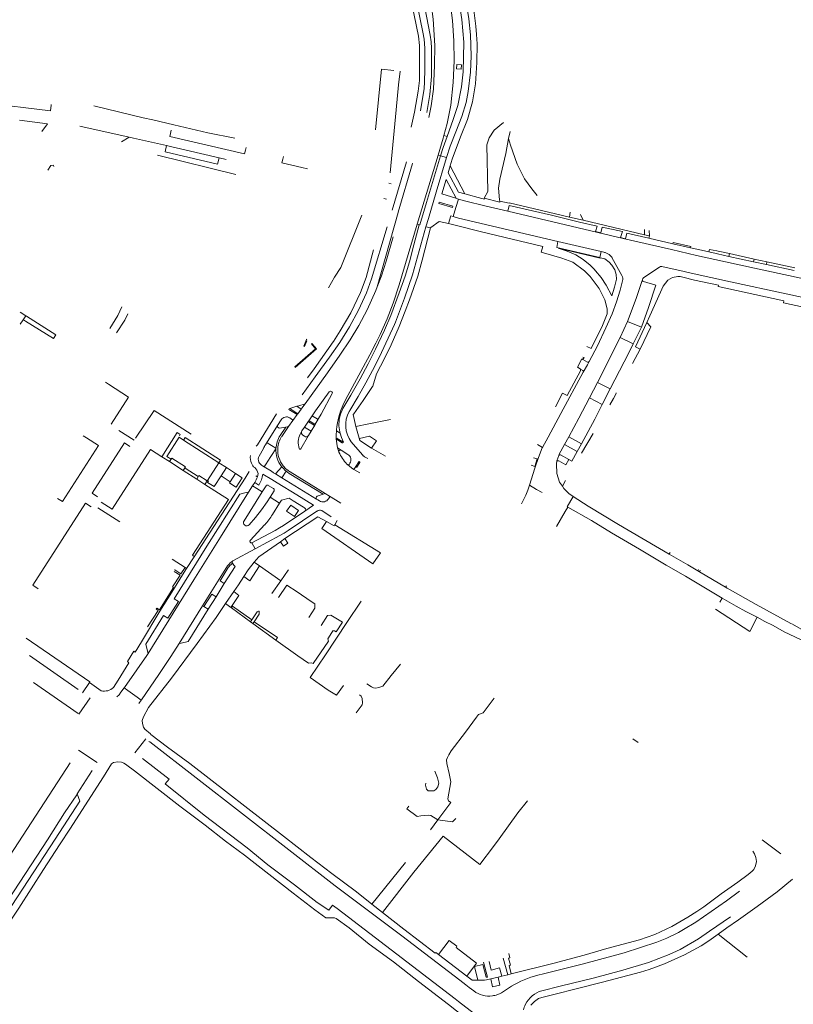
# Model space of a CAD drawing. Extents: x 145000 to 155000, y 457500 to 470000.
# Tile 322 of 548: x 148697 to 148937, y 466250 to 466554. Entities that reach past the tile are written whole.
import ezdxf

# ---------------------------------------------------------------- set-up
doc = ezdxf.new("R2010")
doc.units = 0
doc.header["$LTSCALE"] = 0.2
doc.header["$MEASUREMENT"] = 0
doc.layers.add('kant verharding', color=252, linetype='Continuous', lineweight=0)

msp = doc.modelspace()

# ---------------------------------------------------------------- linework, layer by layer
at = {"layer": 'kant verharding', "lineweight": 0}
for p, q in [((148821.15, 466540.09), (148821.17, 466545.42)), ((148807.53, 466520.38), (148809.34, 466539.04)), ((148813.21, 466538.66), (148809.34, 466539.04)), ((148716.1, 466521.5), (148731.31, 466518.1)), ((148844.21, 466520.2), (148847.13, 466522.62)), ((148848.65, 466517.67), (148849.19, 466519.8)), ((148728.99, 466516.57), (148731.31, 466518.1)), ((148731.31, 466518.1), (148732.68, 466517.79)), ((148732.68, 466517.79), (148742.91, 466515.45)), ((148828.68, 466518.55), (148829.71, 466518.26)), ((148740.08, 466512.48), (148764.32, 466506.5)), ((148759.17, 466511.63), (148761.32, 466511.12)), ((148820.47, 466491.14), (148826.87, 466512.5)), ((148826.32, 466501.06), (148829.5, 466511.73)), ((148827.62, 466512.27), (148826.87, 466512.5)), ((148829.5, 466511.73), (148827.62, 466512.27)), ((148817.16, 466510.47), (148812.64, 466495.48)), ((148819.02, 466509.88), (148819.03, 466509.9)), ((148830, 466507.05), (148830.64, 466509.17)), ((148835.11, 466500.57), (148830.64, 466509.17)), ((148829.35, 466505.02), (148828.02, 466500.55)), ((148833.24, 466501.09), (148830, 466507.05)), ((148811.61, 466503.87), (148812.37, 466503.64)), ((148810.93, 466498.85), (148810.16, 466499.07)), ((148823.88, 466492.88), (148826.32, 466501.06)), ((148828.02, 466500.55), (148832.42, 466499.22)), ((148833.16, 466498.88), (148832.42, 466499.22)), ((148833.24, 466501.09), (148835.11, 466500.57)), ((148835.11, 466500.57), (148840.43, 466499.1)), ((148808.05, 466471.82), (148814.5, 466494.8)), ((148823.13, 466490.37), (148823.88, 466492.88)), ((148830.09, 466491.34), (148830.79, 466493.78)), ((148831.56, 466493.56), (148830.79, 466493.78)), ((148831.56, 466493.56), (148833.24, 466493.06)), ((148863.97, 466485.81), (148833.24, 466493.06)), ((148867.76, 466494.82), (148867.55, 466493.33)), ((148867.55, 466493.33), (148871.75, 466492.35)), ((148871.75, 466492.35), (148870.97, 466494.17)), ((148871.75, 466492.35), (148890.76, 466487.88)), ((148821.07, 466490.97), (148820.47, 466491.14)), ((148823.13, 466490.37), (148824.59, 466489.99)), ((148832.58, 466490.74), (148830.09, 466491.34)), ((148883.9, 466488.91), (148877.6, 466490.24)), ((148890.7, 466489.47), (148890.76, 466487.88)), ((148892.25, 466487.53), (148892.18, 466489.23)), ((148892.08, 466486.82), (148885.29, 466488.42)), ((148890.76, 466487.88), (148892.25, 466487.53)), ((148892.25, 466487.53), (148892.08, 466486.82)), ((148899.51, 466485.09), (148892.08, 466486.82)), ((148877.31, 466482.66), (148863.97, 466485.81)), ((148904.91, 466483.86), (148899.51, 466485.09)), ((148904.91, 466483.86), (148905.01, 466484.21)), ((148908.32, 466483.1), (148904.91, 466483.86)), ((148910.64, 466482.57), (148908.32, 466483.1)), ((148910.64, 466482.57), (148910.83, 466483.35)), ((148877.31, 466482.66), (148876.87, 466480.86)), ((148878.14, 466482.49), (148877.31, 466482.66)), ((148883.75, 466475.31), (148880.67, 466480.82)), ((148916.83, 466481.2), (148913.28, 466482.02)), ((148913.49, 466482.83), (148916.97, 466482.12)), ((148916.97, 466482.12), (148916.83, 466481.2)), ((148924.46, 466479.56), (148916.83, 466481.2)), ((148916.97, 466482.12), (148924.64, 466480.32)), ((148924.64, 466480.32), (148924.46, 466479.56)), ((148924.64, 466480.32), (148928.58, 466479.53)), ((148902.98, 466476.54), (148896.06, 466478.07)), ((148928.44, 466478.7), (148924.46, 466479.56)), ((148928.58, 466479.53), (148928.44, 466478.7)), ((148937.01, 466476.83), (148928.44, 466478.7)), ((148928.58, 466479.53), (148937.2, 466477.65)), ((148794.84, 466474.8), (148792.98, 466471.47)), ((148906.19, 466473.89), (148902.59, 466474.75)), ((148905.15, 466476.06), (148902.98, 466476.54)), ((148697.6, 466463.98), (148699.38, 466462.84)), ((148699.38, 466462.84), (148698.6, 466461.62)), ((148698.59, 466461.6), (148697.68, 466460.19)), ((148698.6, 466461.62), (148698.59, 466461.6)), ((148698.6, 466461.62), (148698.7, 466461.57)), ((148698.7, 466461.57), (148699.32, 466461.18)), ((148889.75, 466459.36), (148887.22, 466454.17)), ((148796.56, 466458.21), (148794.53, 466454.86)), ((148786.2, 466455.47), (148786.26, 466455.61)), ((148789.29, 466452.65), (148787.97, 466454.15)), ((148887, 466448.1), (148889.42, 466452.48)), ((148873.08, 466448.53), (148871.7, 466449.29)), ((148871.61, 466445.94), (148870.89, 466446.3)), ((148724.96, 466441.68), (148724, 466442.29)), ((148793.24, 466439.32), (148789.01, 466433.45)), ((148794.13, 466438.77), (148790.68, 466432.4)), ((148863.18, 466434.64), (148865.41, 466438.89)), ((148865.41, 466438.89), (148866.77, 466438.22)), ((148880.15, 466440.23), (148877.65, 466435.39)), ((148781.01, 466434.13), (148783.25, 466434.84)), ((148783.82, 466435.02), (148783.25, 466434.84)), ((148783.25, 466434.84), (148784.53, 466434)), ((148785.73, 466435.65), (148783.82, 466435.02)), ((148784.53, 466434), (148784.81, 466434.39)), ((148784.81, 466434.39), (148785.66, 466435.55)), ((148785.66, 466435.55), (148785.73, 466435.65)), ((148772.14, 466424.79), (148776.89, 466432.46)), ((148780.88, 466434.06), (148781.01, 466434.13)), ((148781.01, 466434.13), (148783.49, 466432.56)), ((148781.93, 466430.4), (148783.29, 466432.28)), ((148783.29, 466432.28), (148783.42, 466432.46)), ((148783.42, 466432.46), (148783.49, 466432.56)), ((148783.49, 466432.56), (148784.53, 466434)), ((148788.14, 466432.25), (148786.87, 466430.36)), ((148789.01, 466433.45), (148788.14, 466432.25)), ((148788.27, 466431.72), (148789.47, 466430.97)), ((148790.68, 466432.4), (148789.95, 466431.07)), ((148800.8, 466432.47), (148800.67, 466432.29)), ((148800.67, 466432.29), (148801.45, 466428.6)), ((148777.24, 466428.91), (148773.82, 466423.49)), ((148778.31, 466430.65), (148777.24, 466428.91)), ((148778.03, 466425.81), (148779.81, 466428.41)), ((148778.52, 466425.53), (148780.58, 466428.55)), ((148779.81, 466428.41), (148780.58, 466428.55)), ((148780.58, 466428.55), (148781.93, 466430.4)), ((148785.55, 466428.4), (148784.8, 466427.21)), ((148786.77, 466430.21), (148785.55, 466428.4)), ((148785.55, 466428.4), (148787.62, 466427.11)), ((148786.87, 466430.36), (148786.77, 466430.21)), ((148787.62, 466427.11), (148788.75, 466429.02)), ((148788.75, 466429.02), (148788.81, 466429.13)), ((148788.81, 466429.13), (148789.95, 466431.07)), ((148801.45, 466428.6), (148805.45, 466429.43)), ((148801.45, 466428.6), (148802.68, 466424.29)), ((148805.45, 466429.43), (148812.13, 466430.78)), ((148718.12, 466425.14), (148717.17, 466425.75)), ((148728.17, 466427.38), (148732.86, 466424.35)), ((148746.24, 466426.75), (148741.44, 466419.25)), ((148748.34, 466424.68), (148748.7, 466425.22)), ((148748.7, 466425.22), (148759.62, 466418.22)), ((148784.22, 466426.26), (148784.8, 466427.21)), ((148786.84, 466425.8), (148784.45, 466421.73)), ((148785.11, 466425.87), (148785.57, 466425.58)), ((148787.62, 466427.11), (148786.84, 466425.8)), ((148795.47, 466427.65), (148795.42, 466427.21)), ((148796.59, 466426.5), (148795.42, 466427.21)), ((148874.84, 466426.47), (148871.25, 466420.36)), ((148710.69, 466405.39), (148721.85, 466422.72)), ((148721.85, 466422.72), (148718.12, 466425.14)), ((148748.34, 466424.68), (148748.13, 466424.37)), ((148759.07, 466417.36), (148748.13, 466424.37)), ((148770.6, 466422.47), (148771, 466422.96)), ((148771, 466422.96), (148772.14, 466424.79)), ((148773.82, 466423.49), (148773.48, 466422.96)), ((148795.39, 466424.8), (148795.39, 466424.91)), ((148795.49, 466424.64), (148797.26, 466423.54)), ((148795.67, 466424.93), (148797.44, 466423.82)), ((148797.44, 466423.82), (148797.59, 466423.74)), ((148800.02, 466423.87), (148803.49, 466419.81)), ((148802.68, 466424.29), (148806.34, 466421.88)), ((148859.18, 466422.15), (148857.63, 466422.99)), ((148869.9, 466420.84), (148871.23, 466423.24)), ((148743.81, 466417.72), (148741.44, 466419.25)), ((148771.54, 466419.41), (148772.92, 466421.84)), ((148796.92, 466421.25), (148795.83, 466421.95)), ((148796.16, 466420.81), (148796.21, 466420.63)), ((148798.98, 466419.95), (148796.92, 466421.25)), ((148803.49, 466419.81), (148803.72, 466419.55)), ((148810.65, 466419.46), (148806.34, 466421.88)), ((148864.76, 466419.8), (148867.32, 466418.4)), ((148743.81, 466417.72), (148744.04, 466418.05)), ((148748.05, 466414.99), (148743.81, 466417.72)), ((148744.04, 466418.05), (148744.08, 466418.11)), ((148744.08, 466418.11), (148744.31, 466418.45)), ((148748.73, 466416.12), (148748.05, 466414.99)), ((148755.56, 466411.94), (148759.07, 466417.36)), ((148759.29, 466417.7), (148759.07, 466417.36)), ((148759.07, 466417.36), (148761.41, 466415.88)), ((148759.62, 466418.22), (148759.29, 466417.7)), ((148773.15, 466416.1), (148772.59, 466416.45)), ((148773.9, 466417.35), (148773.15, 466416.1)), ((148775.34, 466414.76), (148773.15, 466416.1)), ((148778.5, 466416.19), (148778.59, 466416.07)), ((148798.69, 466416.94), (148798.86, 466416.8)), ((148799.51, 466416.98), (148799.62, 466417.2)), ((148800.85, 466415.27), (148801.46, 466416.21)), ((148802.34, 466417.65), (148801.46, 466416.21)), ((148801.75, 466416.04), (148802.65, 466417.5)), ((148748.05, 466414.99), (148752.26, 466412.29)), ((148752.66, 466413.15), (148748.63, 466415.74)), ((148752.26, 466412.29), (148752.94, 466413.39)), ((148755.46, 466411.8), (148752.94, 466413.39)), ((148759.78, 466413.33), (148757.67, 466410.06)), ((148759.78, 466413.33), (148761.41, 466415.88)), ((148762.62, 466411.48), (148759.78, 466413.33)), ((148761.41, 466415.88), (148764.26, 466414.02)), ((148764.26, 466414.02), (148762.62, 466411.48)), ((148770.55, 466413.34), (148771, 466413.07)), ((148772.71, 466413.85), (148775.44, 466412.18)), ((148776.56, 466413.96), (148776.24, 466414.15)), ((148776.56, 466413.96), (148778.59, 466416.07)), ((148778.59, 466412.72), (148776.56, 466413.96)), ((148779.89, 466414.78), (148778.59, 466412.72)), ((148791.98, 466407.88), (148781.17, 466414.54)), ((148802.66, 466414.26), (148800.85, 466415.27)), ((148754.75, 466410.69), (148752.26, 466412.29)), ((148755.46, 466411.8), (148754.75, 466410.69)), ((148755.46, 466411.8), (148755.56, 466411.94)), ((148768.28, 466408.31), (148769.49, 466410.24)), ((148770.17, 466411.24), (148769.49, 466410.24)), ((148769.49, 466410.24), (148770.79, 466409.42)), ((148771.44, 466410.45), (148770.17, 466411.24)), ((148773.68, 466410.26), (148772.48, 466408.34)), ((148776.03, 466409.38), (148774.35, 466410.4)), ((148775.44, 466412.18), (148777.12, 466411.15)), ((148777.12, 466411.15), (148783.21, 466407.42)), ((148778.59, 466412.72), (148789.29, 466406.16)), ((148866.29, 466411.88), (148865.35, 466410.1)), ((148772.48, 466408.34), (148766.91, 466399.47)), ((148768.28, 466408.31), (148767.58, 466408.15)), ((148770.79, 466409.42), (148772.48, 466408.34)), ((148774.95, 466406.76), (148776.16, 466408.68)), ((148783.21, 466407.42), (148788.37, 466404.26)), ((148789.45, 466407.01), (148791.39, 466407.68)), ((148791.39, 466407.68), (148791.98, 466407.88)), ((148791.98, 466407.88), (148793.28, 466407.1)), ((148866.85, 466403.79), (148868.67, 466406.97)), ((148709.2, 466406.34), (148710.69, 466405.39)), ((148774.95, 466406.76), (148777.88, 466404.89)), ((148775.67, 466401.39), (148777.88, 466404.89)), ((148788.37, 466404.26), (148785.72, 466402.46)), ((148789.29, 466406.16), (148789.65, 466405.94)), ((148789.65, 466405.94), (148790.21, 466405.6)), ((148721.61, 466403.49), (148728.5, 466399.07)), ((148793.87, 466400.64), (148790.96, 466402.66)), ((148866.21, 466402.29), (148863.46, 466397.65)), ((148867.04, 466403.69), (148866.21, 466402.29)), ((148773.25, 466398.19), (148768.85, 466393.45)), ((148795.72, 466399.53), (148794.92, 466398.15)), ((148794.92, 466398.15), (148809.05, 466389.54)), ((148769.33, 466392.62), (148770.33, 466390.8)), ((148779.52, 466393.97), (148778.11, 466392.97)), ((148898.36, 466389.13), (148898.64, 466389.6)), ((148744.6, 466387.56), (148748.62, 466384.97)), ((148762.86, 466386.62), (148763.27, 466386.93)), ((148763.46, 466387.05), (148763.27, 466386.93)), ((148769.97, 466386.67), (148771.66, 466385.48)), ((148745.46, 466384.25), (148745.4, 466384.17)), ((148749.12, 466384.65), (148748.62, 466384.97)), ((148754.06, 466373.17), (148761.74, 466385.47)), ((148759.45, 466380.86), (148762.01, 466384.96)), ((148780.48, 466384.17), (148780.58, 466384.32)), ((148907.43, 466384.42), (148907.18, 466383.99)), ((148907.74, 466383.65), (148907.18, 466383.99)), ((148907.74, 466383.65), (148907.99, 466384.15)), ((148915.76, 466378.9), (148907.74, 466383.65)), ((148760.77, 466380.03), (148758.22, 466375.93)), ((148759.45, 466380.86), (148760.77, 466380.03)), ((148778.28, 466380.9), (148775.46, 466376.97)), ((148754.49, 466372.9), (148756.89, 466376.75)), ((148756.89, 466376.75), (148758.22, 466375.93)), ((148761.17, 466373.86), (148763.7, 466377.53)), ((148916.04, 466379.31), (148915.76, 466378.9)), ((148746.58, 466374.5), (148743.34, 466369.31)), ((148745.23, 466375.29), (148746.58, 466374.5)), ((148758.22, 466375.93), (148755.82, 466372.06)), ((148913.99, 466374.23), (148914.71, 466375.51)), ((148746.77, 466361.5), (148754.06, 466373.17)), ((148754.49, 466372.9), (148754.06, 466373.17)), ((148755.82, 466372.06), (148754.49, 466372.9)), ((148743.34, 466369.31), (148741.99, 466370.11)), ((148769.24, 466368.82), (148768.9, 466368.16)), ((148768.9, 466368.16), (148769.58, 466367.67)), ((148770.02, 466368.15), (148769.58, 466367.67)), ((148747.4, 466361.64), (148746.77, 466361.5)), ((148737.02, 466359.16), (148737.18, 466358.45)), ((148700.48, 466357.73), (148715.58, 466347.22)), ((148715.57, 466339.87), (148701.76, 466349.43)), ((148716.96, 466346.26), (148719.1, 466349.39)), ((148719.1, 466349.39), (148722.71, 466346.9)), ((148719.26, 466344.68), (148715.82, 466339.66)), ((148734.29, 466342.97), (148735.05, 466343.98)), ((148735.05, 466343.98), (148735.15, 466344.1)), ((148733.14, 466327.73), (148736.46, 466332.04)), ((148737.48, 466331.21), (148737.71, 466331.04)), ((148888.8, 466330.91), (148887.11, 466331.98)), ((148715.69, 466328.52), (148721.49, 466324.7)), ((148735.51, 466325.91), (148743.75, 466319.51)), ((148719.88, 466322.23), (148715.32, 466314.98)), ((148826.76, 466306.94), (148824.51, 466303.91)), ((148844.03, 466298.71), (148845.82, 466301.1)), ((148927.13, 466300.81), (148932.84, 466296.48)), ((148806.35, 466280.92), (148816.76, 466293.73)), ((148809.67, 466278.36), (148806.35, 466280.92)), ((148906.93, 466278.6), (148909.12, 466280.11)), ((148809.67, 466278.36), (148816.33, 466273.16)), ((148805.79, 466271.83), (148832.18, 466251.58)), ((148922.48, 466264.47), (148913.49, 466271.59)), ((148830.31, 466269.62), (148827.05, 466265.29)), ((148832.65, 466267.91), (148830.31, 466269.62)), ((148827.05, 466265.29), (148835.74, 466258.64)), ((148847.06, 466264.18), (148848.41, 466259)), ((148862.38, 466262.55), (148849.53, 466259.31)), ((148837.39, 466257.39), (148835.74, 466258.64)), ((148843.17, 466257.77), (148841.89, 466257.52)), ((148843.17, 466257.77), (148845.45, 466258.27)), ((148845.45, 466258.27), (148846.58, 466258.57)), ((148848.41, 466259), (148846.58, 466258.57)), ((148848.41, 466259), (148849.53, 466259.31)), ((148836.51, 466255.15), (148835.5, 466255.91)), ((148837.95, 466254.06), (148836.51, 466255.15)), ((148839.23, 466257.39), (148837.39, 466257.39)), ((148849.59, 466255.52), (148846.49, 466253.51)), ((148864.65, 466255.55), (148858.98, 466254.13)), ((148832.18, 466251.58), (148833.19, 466250.8)), ((148833.19, 466250.8), (148849.33, 466238.44))]:
    msp.add_line(p, q, dxfattribs=at)
at = {"layer": 'kant verharding', "lineweight": 0, "flags": 128}
for points in [[(148838.75, 466549.78), (148838.56, 466552.38), (148837.83, 466558.13), (148837.28, 466561.38), (148836.32, 466565.97), (148829.93, 466588.16), (148827.07, 466597.95), (148827.81, 466598.23), (148827.01, 466601.29)], [(148829.5, 466511.73), (148830.62, 466515.28), (148832.4, 466519.72), (148834.26, 466524.49), (148835.55, 466528.76), (148836.18, 466532.14), (148836.88, 466538.15), (148837.07, 466543.19), (148836.87, 466549.66), (148836.39, 466554.66), (148835.61, 466559.86), (148834.39, 466565.74), (148830.97, 466577.68), (148828.01, 466587.82), (148825.29, 466597.26)], [(148829.71, 466518.26), (148831.57, 466523.48), (148833.03, 466527.87), (148834.18, 466533.65), (148834.62, 466538.25), (148834.89, 466547.48), (148834.25, 466554.42), (148833.43, 466559.81), (148832.08, 466565.94), (148830.36, 466572.01), (148825.5, 466588.87), (148824.19, 466592.99), (148823.31, 466595.69)], [(148828.68, 466518.55), (148829.73, 466522.29), (148830.87, 466527.97), (148831.55, 466534.95), (148831.81, 466541.64), (148831.77, 466547.86), (148831.38, 466554.12), (148830.65, 466559.79), (148829.4, 466566.41), (148827.99, 466572.66), (148824.11, 466588.28)], [(148809.8, 466576.84), (148813.81, 466578.26), (148815.06, 466577.48), (148817.53, 466565.42), (148820.78, 466549.31)], [(148821.44, 466526.24), (148822.55, 466533.08), (148822.73, 466535.08), (148822.83, 466539.09), (148822.79, 466545.55), (148822.58, 466548.34), (148822.18, 466550.56), (148816.85, 466576.79)], [(148823.38, 466525.74), (148824.32, 466531.27), (148824.81, 466536.79), (148824.89, 466545.6), (148824.76, 466547.51), (148824.49, 466549.64), (148822.74, 466558.18)], [(148824.01, 466524.11), (148824.75, 466527.73), (148825.42, 466532.94), (148825.8, 466540.26), (148825.84, 466546.41), (148825.33, 466554.57), (148824.82, 466558.45)], [(148830.64, 466509.17), (148831.27, 466511.26), (148833.84, 466518.15), (148835.95, 466523.54), (148837.53, 466529.04), (148838.47, 466534.59), (148838.92, 466541.17), (148838.95, 466546.94), (148838.75, 466549.78)], [(148812.11, 466507.01), (148813.93, 466526.55), (148814.69, 466534.2), (148815.16, 466538.48)], [(148818.55, 466521.16), (148819.64, 466525.83), (148820.77, 466532.31), (148821.14, 466535.61), (148821.15, 466540.09)], [(148832.56, 466539.19), (148832.65, 466540.51), (148834.11, 466540.44), (148834.07, 466539.1), (148832.56, 466539.19)], [(148677.99, 466531.57), (148677.93, 466530.61), (148677.84, 466529.58), (148682.51, 466529.17), (148686.66, 466528.69), (148706.99, 466526.19), (148707.23, 466527.93), (148707.25, 466528.16)], [(148764.07, 466517.76), (148755.7, 466519.39), (148745.16, 466521.83), (148738.63, 466523.45), (148735.69, 466524.05), (148720.46, 466527.75)], [(148704.31, 466519.86), (148706.09, 466522.22), (148697.39, 466523.27)], [(148744.36, 466520.24), (148744.1, 466519.15), (148743.92, 466518.3), (148767.02, 466512.9), (148767.3, 466514.04), (148767.5, 466514.88)], [(148841.18, 466499.15), (148842.26, 466501.22), (148841.98, 466515.73), (148842.66, 466517.81), (148844.21, 466520.2)], [(148826.87, 466512.5), (148828.47, 466517.79), (148828.68, 466518.55)], [(148829.71, 466518.26), (148828.48, 466514.85), (148827.62, 466512.27)], [(148846, 466498.28), (148845.84, 466498.69), (148845.53, 466502.3), (148846.03, 466505.1), (148847.85, 466513.03), (148848.65, 466517.67)], [(148848.65, 466517.67), (148849.29, 466515.64), (148851.36, 466509.72), (148853.64, 466505.19), (148855.92, 466502.05), (148857.51, 466500)], [(148759.17, 466511.63), (148758.71, 466509.7), (148742.48, 466513.53), (148742.91, 466515.45)], [(148742.91, 466515.45), (148744.58, 466515.07), (148759.17, 466511.63)], [(148786.49, 466508.23), (148784.7, 466508.66), (148778.56, 466510.15), (148778.85, 466511.28), (148779.04, 466512.07)], [(148827.62, 466512.27), (148823.31, 466497.84), (148821.22, 466490.92), (148821.07, 466490.97)], [(148708.05, 466508.98), (148707.95, 466509.4), (148707.17, 466509.26), (148706.21, 466507.88)], [(148814.5, 466494.8), (148814.52, 466494.86), (148819.02, 466509.88)], [(148832.42, 466499.22), (148832.5, 466499.23), (148829.35, 466505.02)], [(148831.56, 466493.56), (148832.38, 466496.27), (148833.16, 466498.88)], [(148848.42, 466495.13), (148841.78, 466496.74), (148835.08, 466498.33), (148833.16, 466498.88)], [(148840.43, 466499.1), (148841.11, 466498.91), (148841.18, 466499.15)], [(148841.18, 466499.15), (148845.94, 466498), (148846, 466498.28)], [(148827.14, 466497.55), (148827.24, 466497.95), (148831.47, 466496.71), (148831.37, 466496.31), (148827.14, 466497.55)], [(148846, 466498.28), (148848.83, 466497.65), (148848.89, 466497.76), (148856.73, 466495.87), (148867.55, 466493.33)], [(148876.09, 466490.59), (148870.66, 466491.83), (148861.95, 466493.9), (148848.84, 466496.97), (148848.42, 466495.13)], [(148803.35, 466493.9), (148796.8, 466477.76), (148794.84, 466474.8)], [(148906.76, 466481.48), (148899.03, 466483.3), (148884.08, 466486.74), (148848.42, 466495.13)], [(148811.09, 466490.3), (148806.33, 466474.26), (148804.79, 466469.95), (148802.28, 466464.59), (148799.48, 466459.41), (148796.46, 466454.6), (148793.26, 466450.06), (148788.92, 466443.96), (148784.82, 466438.39)], [(148820.47, 466491.14), (148814.86, 466472.39), (148813.01, 466466.77), (148811.09, 466461.84), (148808.96, 466457.03), (148807.66, 466454.35), (148805.77, 466450.78), (148798.21, 466436.83), (148797.39, 466435.13), (148796.71, 466433.37), (148796.18, 466431.58), (148795.8, 466429.75), (148795.71, 466429.24)], [(148821.07, 466490.97), (148819.4, 466484.8), (148818, 466479.49), (148816.66, 466475.07), (148814.85, 466469.92), (148812.23, 466462.93), (148810.3, 466458.35), (148807.57, 466452.52), (148805.28, 466448), (148802.84, 466443.37), (148799.95, 466438.27), (148797.47, 466434.13), (148796.71, 466432.44), (148796.3, 466430.76), (148796.2, 466428.77), (148796.46, 466426.94), (148796.59, 466426.5)], [(148799.56, 466433.54), (148802.18, 466437.87), (148804.54, 466442.11), (148806.58, 466445.92), (148808.73, 466450.18), (148813.37, 466460.12), (148813.68, 466460.9), (148816.5, 466468.28), (148819.02, 466475.54), (148823.13, 466490.37)], [(148824.59, 466489.99), (148821.99, 466480.08), (148820.61, 466475.1), (148818.05, 466467.74), (148816.73, 466464.21), (148814.9, 466459.56), (148812.37, 466453.83), (148810.27, 466449.59), (148807.88, 466444.9), (148806.66, 466441.11), (148806.56, 466440.96)], [(148830.09, 466491.34), (148827.21, 466492.02), (148824.65, 466490.15), (148824.59, 466489.99)], [(148873.89, 466474.96), (148872.18, 466476.74), (148868.59, 466479.43), (148865.19, 466480.65), (148858.8, 466482.55), (148859.3, 466484.26), (148840.33, 466488.76), (148832.58, 466490.74)], [(148877.6, 466490.24), (148877.2, 466488.46), (148875.62, 466488.85), (148876.09, 466490.59)], [(148813.03, 466487.29), (148810.88, 466479.77), (148809.36, 466475.18), (148808.05, 466471.82)], [(148885.29, 466488.42), (148884.88, 466486.66), (148883.28, 466487.03), (148883.9, 466488.91)], [(148806.89, 466483.26), (148804.66, 466474.67), (148802.93, 466469.98), (148799.93, 466463.77), (148796.56, 466458.21)], [(148876.87, 466480.86), (148863.57, 466483.97), (148863.97, 466485.81)], [(148864.07, 466483.71), (148866.77, 466482.81), (148869.5, 466481.65), (148871.76, 466480.25), (148873.89, 466478.45), (148875.11, 466477.2)], [(148877.01, 466480.79), (148876.97, 466480.68), (148864.07, 466483.71)], [(148905.01, 466484.21), (148899.61, 466485.49), (148899.51, 466485.09)], [(148910.83, 466483.35), (148913.08, 466482.91), (148913.49, 466482.83)], [(148875.11, 466477.2), (148875.56, 466476.75), (148877.3, 466474.63), (148878.92, 466472.26), (148880.57, 466468.95), (148881.45, 466471.71), (148882.08, 466474.15), (148882, 466475.55), (148881.55, 466477.03), (148880.66, 466478.52), (148879.84, 466479.38), (148878.43, 466480.4), (148877.01, 466480.79)], [(148906.76, 466481.48), (148924.76, 466477.51), (148971.55, 466467.43), (148983.41, 466465.22), (149018.37, 466458.53), (149031.45, 466456.33), (149037.41, 466455.42)], [(148913.28, 466482.02), (148912.88, 466482.11), (148910.64, 466482.57)], [(148896.06, 466478.07), (148895.67, 466478.05), (148895.32, 466477.89), (148890.53, 466474.63), (148890.26, 466474.34), (148890.1, 466473.98)], [(148872.88, 466453.32), (148874.23, 466452.68), (148877.69, 466459.87), (148877.93, 466460.34), (148879.22, 466463.41), (148879.22, 466464.99), (148878.5, 466467.77), (148876.71, 466471.26), (148874.24, 466474.59), (148873.89, 466474.96)], [(148890.1, 466473.98), (148889.88, 466473.46), (148888.16, 466468.14), (148885.51, 466461.09)], [(148902.59, 466474.75), (148901.71, 466474.96), (148901.01, 466474.94), (148899.4, 466474.68), (148897.93, 466473.89), (148896.53, 466471.98), (148895.69, 466470.17), (148892.38, 466462.78), (148891.43, 466460.74)], [(148905.15, 466476.06), (148917.28, 466473.36), (148951.71, 466465.86), (148969.44, 466462.09), (148997.79, 466456.69), (149022.12, 466452.16), (149036.7, 466449.77)], [(148808.05, 466471.82), (148807.6, 466470.66), (148804.93, 466464.7), (148802.36, 466459.85), (148799.73, 466455.42), (148796.53, 466450.68), (148792.65, 466445.22), (148785.73, 466435.65)], [(148883.94, 466473.66), (148883.19, 466470.8), (148882.05, 466467.19), (148880.7, 466463.45), (148878.81, 466459.06), (148876.14, 466453.49), (148873.64, 466448.73)], [(148890.4, 466473.45), (148894.2, 466472.28), (148891.94, 466465.37), (148889.78, 466459.34), (148889.75, 466459.36)], [(149022.56, 466450.28), (149021.47, 466450.46), (149013.38, 466451.96), (148997.71, 466454.91), (148969.06, 466460.31), (148960.92, 466461.26), (148952.34, 466463.11), (148952.28, 466462.8), (148933.75, 466466.86), (148933.85, 466467.43), (148913.47, 466471.89), (148913.58, 466472.33), (148906.19, 466473.89)], [(148725.34, 466458.9), (148727.89, 466462.94), (148729.07, 466465.58)], [(148699.32, 466461.18), (148707.94, 466455.77), (148708.7, 466456.94), (148699.65, 466462.69), (148699.38, 466462.84)], [(148727.47, 466457.52), (148730.05, 466461.48), (148730.98, 466463.45)], [(148885.51, 466461.09), (148883.23, 466456.15)], [(148885.51, 466461.09), (148889.75, 466459.36)], [(148891.43, 466460.74), (148887.95, 466453.25), (148889.42, 466452.48)], [(148889.42, 466452.48), (148892.68, 466459.38), (148891.43, 466460.74)], [(148876.19, 466442.25), (148883.23, 466456.15)], [(148883.23, 466456.15), (148887.22, 466454.17)], [(148787.97, 466454.15), (148787.88, 466454.25), (148787.73, 466454.12), (148789.01, 466452.66), (148782.55, 466447.01)], [(148782.55, 466447.01), (148782.68, 466446.86), (148789.29, 466452.65)], [(148786.2, 466455.47), (148785.4, 466453.39), (148785.59, 466453.31), (148786.26, 466455.04)], [(148794.53, 466454.86), (148794.47, 466454.76), (148788.55, 466446.41), (148786.5, 466443.66)], [(148880.15, 466440.23), (148884.44, 466448.6), (148886.58, 466452.86), (148887.22, 466454.17)], [(148871.7, 466449.29), (148872.06, 466449.92), (148871.66, 466450.07)], [(148871.7, 466449.29), (148871.36, 466449.48), (148869.99, 466446.91), (148870.81, 466446.39), (148870.89, 466446.3)], [(148873.64, 466448.73), (148873.09, 466447.69), (148871.79, 466445.37)], [(148859.18, 466422.15), (148860.92, 466425.29), (148864.89, 466432.59), (148871.79, 466445.37)], [(148866.77, 466438.22), (148870.9, 466445.78), (148870.97, 466446.04), (148870.89, 466446.3)], [(148725.79, 466429.34), (148731.19, 466437.68), (148724.96, 466441.68)], [(148806.56, 466440.96), (148803.73, 466436.68), (148800.8, 466432.47)], [(148873.7, 466437.44), (148876.19, 466442.25)], [(148880.15, 466440.23), (148876.19, 466442.25)], [(148873.7, 466437.44), (148870.39, 466431.17), (148867.33, 466425.43)], [(148877.65, 466435.39), (148873.7, 466437.44)], [(148882.01, 466438.96), (148881.94, 466438.76), (148881.14, 466437.27), (148879.96, 466435.27)], [(148877.65, 466435.39), (148875.34, 466430.89), (148871.23, 466423.24)], [(148750.5, 466426.19), (148739.05, 466433.54), (148733.29, 466425.01)], [(148783.29, 466432.28), (148780.77, 466433.88), (148780.88, 466434.06)], [(148788.27, 466431.72), (148788.15, 466431.83), (148788.08, 466431.97), (148788.08, 466432.12), (148788.14, 466432.25)], [(148779.81, 466428.41), (148777.71, 466428.03), (148777.38, 466428.28)], [(148781.08, 466431.23), (148781.89, 466430.66), (148781.95, 466430.56), (148781.93, 466430.4)], [(148788.75, 466429.02), (148788.65, 466428.98), (148788.55, 466429), (148786.86, 466430.05), (148786.79, 466430.12), (148786.77, 466430.21)], [(148788.81, 466429.13), (148788.8, 466429.23), (148788.74, 466429.3), (148787.04, 466430.36), (148786.95, 466430.38), (148786.87, 466430.36)], [(148795.71, 466429.24), (148795.57, 466428.49), (148795.47, 466427.65)], [(148744.31, 466418.45), (148742.96, 466419.36), (148746.8, 466425.3), (148748.13, 466424.37)], [(148746.87, 466425.74), (148747.15, 466426.17), (148746.24, 466426.75)], [(148795.39, 466424.91), (148795.37, 466426.01), (148795.42, 466427.21)], [(148797.59, 466423.74), (148796.98, 466425.19), (148796.59, 466426.5)], [(148806.34, 466421.88), (148807.85, 466424.16), (148805.65, 466425.58), (148802.6, 466424.9), (148802.68, 466424.29)], [(148865.98, 466423.03), (148867.33, 466425.43)], [(148867.33, 466425.43), (148871.23, 466423.24)], [(148731.6, 466422.37), (148729.86, 466423.52), (148719.86, 466407.95), (148721.59, 466406.83)], [(148776.73, 466421.82), (148776.67, 466421.94), (148774.08, 466423.52), (148773.93, 466423.56), (148773.82, 466423.49)], [(148795.83, 466421.95), (148795.54, 466423.36), (148795.39, 466424.8)], [(148865.98, 466423.03), (148864.34, 466420.06), (148864.21, 466419.66)], [(148869.9, 466420.84), (148865.98, 466423.03)], [(148722.68, 466405.15), (148726.06, 466403.03), (148737.98, 466421.47), (148741.44, 466419.25)], [(148773.9, 466417.35), (148774.07, 466417.54), (148776.7, 466421.69), (148776.73, 466421.82)], [(148783.92, 466421.77), (148784.01, 466421.63), (148784.17, 466421.57), (148784.33, 466421.6), (148784.45, 466421.73)], [(148795.83, 466421.95), (148795.98, 466421.37), (148796.16, 466420.81)], [(148796.33, 466421.21), (148796.2, 466421.03), (148796.16, 466420.81)], [(148803.72, 466419.55), (148803.78, 466419.49), (148804.12, 466419.21), (148805.13, 466418.65)], [(148859.18, 466422.15), (148859.07, 466421.95), (148857.9, 466418.97), (148856.79, 466415.7), (148855.12, 466410.45)], [(148864.21, 466419.66), (148863.66, 466418.02), (148863.65, 466417.95)], [(148869.9, 466420.84), (148868.26, 466417.88), (148867.32, 466418.4)], [(148744.31, 466418.45), (148744.55, 466418.8), (148748.73, 466416.12)], [(148800.85, 466415.27), (148800.06, 466415.81), (148798.86, 466416.8)], [(148856.37, 466418.94), (148857.56, 466418.55), (148856.78, 466416.27), (148855.63, 466416.6)], [(148865.35, 466410.1), (148864.48, 466411.41), (148863.57, 466414.02), (148863.51, 466417.1), (148863.65, 466417.95)], [(148867.32, 466418.4), (148866.35, 466416.72), (148864.27, 466417.94), (148863.65, 466417.95)], [(148768.5, 466414.66), (148767.18, 466412.58), (148751.45, 466388.29), (148749.12, 466384.65)], [(148764.46, 466409.84), (148766.3, 466412.72), (148764.26, 466414.02)], [(148771, 466413.07), (148771.12, 466413.54), (148771.21, 466414.02)], [(148778.59, 466416.07), (148779.14, 466415.46), (148779.5, 466415.11), (148779.89, 466414.78)], [(148791.39, 466407.68), (148780.87, 466414.11), (148780.36, 466414.43), (148779.89, 466414.78)], [(148751.29, 466388.54), (148750.98, 466388.76), (148762.11, 466406.01), (148754.75, 466410.69)], [(148757.62, 466409.99), (148755.6, 466411.28), (148755.9, 466411.72), (148755.56, 466411.94)], [(148762.62, 466411.48), (148762.43, 466411.14), (148764.39, 466409.88)], [(148855.12, 466410.45), (148854.63, 466408.94), (148854.05, 466407.37), (148852.65, 466404.71)], [(148855.12, 466410.45), (148857.33, 466409.15), (148859.11, 466408.16)], [(148868.67, 466406.97), (148867.37, 466407.9), (148865.82, 466409.4), (148865.35, 466410.1)], [(148737.18, 466358.45), (148751.36, 466381.17), (148759.6, 466394.42), (148768.28, 466408.31)], [(148767.58, 466408.15), (148765.57, 466407.72), (148755.41, 466391.64), (148745.23, 466375.29)], [(148793.28, 466407.1), (148793.36, 466406.98), (148793.36, 466406.87), (148792.97, 466406.23)], [(148793.28, 466407.1), (148795.21, 466405.92), (148796.86, 466404.93)], [(148868.67, 466406.97), (148873.35, 466403.94), (148882.68, 466398.3), (148898.36, 466389.13)], [(148719.61, 466403.75), (148717.89, 466404.85), (148710.62, 466393.61), (148701.52, 466379.5), (148703.24, 466378.35)], [(148774.95, 466406.76), (148774, 466405.26), (148772.3, 466402.78), (148770.42, 466400.44), (148768.45, 466398.2)], [(148782.11, 466405.63), (148780.86, 466406.4), (148778.48, 466405.85), (148777.88, 466404.89)], [(148781.3, 466404.29), (148783.77, 466402.61), (148782.49, 466400.72), (148780, 466402.41), (148781.3, 466404.29)], [(148785.72, 466402.46), (148785.86, 466402.61), (148785.94, 466402.81), (148785.93, 466403), (148785.85, 466403.16), (148785.58, 466403.45), (148785.27, 466403.68), (148782.11, 466405.63)], [(148785.72, 466402.46), (148779.11, 466397.99), (148777.81, 466397.21), (148776.49, 466396.46), (148769.33, 466392.62)], [(148770.33, 466390.8), (148777.97, 466394.87), (148779.25, 466395.6), (148780.49, 466396.39), (148789.44, 466402.43)], [(148914.71, 466375.51), (148903.37, 466382.28), (148897.39, 466385.74), (148889.17, 466390.69), (148880.55, 466395.71), (148874.34, 466399.54), (148867.04, 466403.69)], [(148779.52, 466393.97), (148789.68, 466400.66), (148792.43, 466399.26)], [(148809.05, 466389.54), (148806.69, 466386.17), (148790.91, 466397.04), (148792.43, 466399.26)], [(148792.43, 466399.26), (148794.71, 466397.86), (148794.9, 466398.16), (148794.92, 466398.15)], [(148769.97, 466386.67), (148771.49, 466388.34), (148778.11, 466392.97)], [(148778.11, 466392.97), (148779.05, 466391.6), (148780.45, 466392.53), (148779.52, 466393.97)], [(148770.33, 466390.8), (148770.34, 466390.78), (148763.46, 466387.05)], [(148898.36, 466389.13), (148904.17, 466385.82), (148907.18, 466383.99)], [(148763.28, 466386.35), (148763.72, 466385.75), (148764.11, 466385.29), (148760.77, 466380.03)], [(148761.74, 466385.47), (148762.04, 466385.83), (148762.35, 466386.17)], [(148763.28, 466386.35), (148762.85, 466385.94), (148762.5, 466385.58), (148762.24, 466385.27), (148762.01, 466384.96)], [(148762.86, 466386.62), (148762.6, 466386.41), (148762.35, 466386.17)], [(148763.46, 466387.05), (148763.34, 466386.9), (148763.24, 466386.72), (148763.22, 466386.53), (148763.28, 466386.35)], [(148766.81, 466382.17), (148768.17, 466384.25), (148769.97, 466386.67)], [(148749.12, 466384.65), (148747.88, 466382.69), (148744.5, 466377.34), (148740.87, 466371.52), (148735.15, 466362.04), (148733.21, 466358.86), (148732.84, 466359.14), (148730.79, 466355.93), (148731.24, 466355.53), (148727.96, 466350.15), (148726.46, 466347.88)], [(148745.27, 466383.78), (148747.08, 466382.58), (148744.76, 466378.97), (148745.07, 466378.77), (148740.76, 466371.88), (148739.9, 466372.45), (148739.67, 466372.12), (148740.29, 466371.72), (148737.03, 466366.66)], [(148748.62, 466384.97), (148747.36, 466383.02), (148745.46, 466384.25)], [(148771.66, 466385.48), (148768.72, 466380.88), (148766.81, 466382.17)], [(148771.66, 466385.48), (148778.28, 466380.9), (148780.48, 466384.17)], [(148763.7, 466377.53), (148765.15, 466379.65), (148766.81, 466382.17)], [(148777.52, 466375.71), (148780.11, 466379.58), (148783.26, 466377.5), (148787.66, 466374.51), (148788.72, 466373.74), (148788.82, 466373.04), (148788.78, 466372.39), (148786.9, 466369.52)], [(148763.7, 466377.53), (148765.31, 466376.3), (148762.8, 466372.66), (148761.17, 466373.86)], [(148955.2, 466358.16), (148953.04, 466359.07), (148949.7, 466360.6), (148945.43, 466362.77), (148942.04, 466364.32), (148936.54, 466367.43), (148935.99, 466367.69), (148925.25, 466373.58), (148916.31, 466378.57), (148915.76, 466378.9)], [(148738.1, 466333.4), (148737.93, 466333.53), (148736.2, 466335.01), (148735.82, 466335.66), (148735.43, 466336.73), (148735.41, 466337.69), (148735.77, 466338.84), (148737.32, 466341.74), (148744.47, 466350.79), (148752.39, 466361.51), (148758.23, 466369.54), (148761.17, 466373.86)], [(148803.14, 466374.57), (148798.62, 466368), (148792.12, 466358.02), (148787.35, 466350.98), (148792.93, 466347.11), (148795.5, 466345.48), (148797.6, 466348.53)], [(148925.56, 466369.63), (148922.1, 466371.41), (148919.05, 466373.06), (148914.71, 466375.51)], [(148755.82, 466372.06), (148749.63, 466362.13), (148747.4, 466361.64)], [(148768.9, 466368.16), (148762.95, 466372.55), (148763.31, 466373.03), (148769.24, 466368.82)], [(148769.24, 466368.82), (148770.9, 466371.31), (148771.32, 466371.53), (148771.57, 466371.49), (148771.6, 466371.11), (148771.56, 466370.59), (148770.02, 466368.15)], [(148912.66, 466372.11), (148923.28, 466365.18), (148925.56, 466369.63)], [(148741.99, 466370.11), (148736.54, 466361.33), (148737.02, 466359.16)], [(148769.58, 466367.67), (148776.67, 466362.51), (148777.19, 466363.32), (148770.02, 466368.15)], [(148790.7, 466367.02), (148792.7, 466370.14), (148793.67, 466370.27), (148797.37, 466368.04), (148795.32, 466365.15), (148794.81, 466365.45), (148794.36, 466365.4), (148793.55, 466364.06), (148792.83, 466362.98), (148793.04, 466362.18), (148788.21, 466355.27), (148787.79, 466355.49), (148786.86, 466355.41), (148783.52, 466357.63), (148776.67, 466362.51)], [(148930.54, 466367.01), (148927.97, 466368.32), (148925.56, 466369.63)], [(148944.5, 466359.91), (148939, 466362.72), (148933.95, 466365.14), (148930.54, 466367.01)], [(148699.48, 466363.13), (148719.19, 466349.62), (148719.1, 466349.39)], [(148735.15, 466344.1), (148740.55, 466351.87), (148744.27, 466357.49), (148746.77, 466361.5)], [(148729.89, 466347.92), (148733.71, 466353.35), (148736.77, 466357.78), (148737.18, 466358.45)], [(148815.24, 466355.06), (148812.41, 466351.64), (148809.81, 466348.29), (148808.61, 466347.85), (148807.64, 466347.67), (148806.94, 466347.79), (148806.26, 466348.06), (148804.86, 466348.98)], [(148728.82, 466346.49), (148728.21, 466345.65), (148727.53, 466344.96)], [(148728.82, 466346.49), (148729.77, 466347.79), (148729.79, 466347.78)], [(148729.79, 466347.78), (148729.89, 466347.92)], [(148730.94, 466346.95), (148729.79, 466347.78)], [(148733.78, 466344.9), (148730.94, 466346.95)], [(148735.05, 466343.98), (148733.78, 466344.9)], [(148802.63, 466345.64), (148803.11, 466345.24), (148803.44, 466344.44), (148803.55, 466343.19), (148803.4, 466342.56), (148801.51, 466340.09)], [(148826.76, 466306.94), (148830.81, 466312.28), (148830.16, 466312.82), (148829.88, 466313.47), (148830.84, 466318.68), (148830.6, 466319.78), (148830.34, 466321.34), (148829.62, 466324.38), (148829.53, 466325.48), (148829.78, 466326.21), (148830.2, 466327.04), (148830.96, 466328.25), (148835.32, 466334.06), (148838.73, 466338.74), (148839.35, 466339.49), (148840.82, 466340.06), (148844.25, 466344.6)], [(148737.71, 466331.04), (148795.02, 466286.57), (148815.67, 466271.06)], [(148806.35, 466280.92), (148801.67, 466284.69), (148794.04, 466290.36), (148787.52, 466295.32), (148779.07, 466301.94), (148750.12, 466324.35), (148743.2, 466329.46), (148738.1, 466333.4)], [(148730.67, 466323.84), (148730.48, 466323.98), (148729.73, 466324.51), (148728.95, 466324.83), (148727.8, 466324.92), (148726.55, 466324.66), (148725.88, 466324.25), (148723.43, 466320.28), (148719.53, 466314.15), (148713.23, 466304.39), (148709.79, 466299.26), (148704.9, 466291.56), (148697.22, 466279.67), (148694.55, 466275.67), (148689.83, 466268.13), (148685.78, 466262.14), (148684.99, 466260.81)], [(148713.12, 466324.61), (148681.05, 466275.43), (148676.12, 466267.94)], [(148893.4, 466201.8), (148885.82, 466207.11), (148868.66, 466219.95), (148860.02, 466226.77), (148841.93, 466240.46), (148830.07, 466249.83), (148820.8, 466257.02), (148813.15, 466263.02), (148805.6, 466268.55), (148799.36, 466273.53), (148795.38, 466276.46), (148794.9, 466276.68), (148793.53, 466276.69), (148792.35, 466276.63), (148792.13, 466276.68), (148788.78, 466279.16), (148782.08, 466284.29), (148766.98, 466296), (148761.17, 466300.38), (148754.82, 466305.27), (148746.99, 466311.19), (148733.02, 466322.08), (148730.67, 466323.84)], [(148825.88, 466322.06), (148826.73, 466319.93), (148827.14, 466318.33), (148826.77, 466317.18), (148826.2, 466316.3), (148825.61, 466315.97), (148824.36, 466315.91), (148823.83, 466315.96), (148823.3, 466316.4), (148823.02, 466317.65), (148823.09, 466318.29)], [(148743.75, 466319.51), (148742.45, 466318.05), (148754.57, 466308.42), (148767.85, 466298.34), (148774.23, 466293.02), (148782.49, 466286.9), (148789.54, 466281.37)], [(148687.17, 466271.99), (148689.72, 466272.41), (148700.13, 466288.17), (148708.45, 466301.03), (148716.14, 466312.69), (148715.32, 466314.98)], [(148715.32, 466314.98), (148715.15, 466314.66), (148711.31, 466309.15), (148706.05, 466300.76), (148690.39, 466276.94), (148687.17, 466271.99)], [(148845.82, 466301.1), (148851.58, 466309.08), (148854.57, 466312.86)], [(148817.82, 466311.17), (148817.22, 466310.38), (148820.39, 466308.02), (148821.52, 466308.23), (148823.79, 466308.4), (148824.69, 466308.33), (148826.76, 466306.94)], [(148826.76, 466306.94), (148831.35, 466306.37), (148832.41, 466307.4)], [(148809.67, 466278.36), (148819.41, 466290.75), (148828.42, 466301.9)], [(148828.42, 466301.9), (148839.83, 466293.1), (148844.03, 466298.71)], [(148909.12, 466280.11), (148914.47, 466284.06), (148919.57, 466287.67), (148922.8, 466290.05), (148924.07, 466291.06), (148924.57, 466291.59), (148925.06, 466292.69), (148925.37, 466294.07), (148925.16, 466295.27), (148924.75, 466296.5), (148924.27, 466297.31)], [(148855.61, 466249.62), (148856.68, 466250.75), (148857.97, 466251.71), (148859.02, 466252.02), (148862.66, 466252.92), (148870.03, 466254.85), (148877.77, 466256.76), (148889.48, 466259.82), (148892.12, 466260.64), (148896.91, 466262.41), (148903.11, 466265.25), (148905.78, 466266.62), (148908.24, 466268.02), (148910.61, 466269.56), (148913.49, 466271.59), (148916.23, 466273.58), (148919.84, 466276.01), (148925.56, 466280.13), (148931.73, 466284.73), (148936.48, 466288.6)], [(148920.07, 466284.92), (148916.09, 466281.92), (148906.56, 466275.36), (148902.83, 466273.01), (148901.26, 466272.12), (148897.62, 466270.4), (148894.58, 466269.15), (148884.47, 466265.82), (148871.83, 466262.48)], [(148789.54, 466281.37), (148793.06, 466279), (148794.19, 466280.62)], [(148794.19, 466280.62), (148794.25, 466280.6), (148795.68, 466279.54), (148805.79, 466271.83)], [(148862.38, 466262.55), (148872.07, 466265.15), (148879.06, 466267.16), (148889.22, 466269.81), (148893.88, 466271.54), (148899.19, 466273.98), (148904.17, 466276.87), (148906.93, 466278.6)], [(148864.65, 466255.55), (148875.3, 466258.09), (148884.04, 466260.48), (148891.95, 466262.82), (148898.34, 466265.32), (148901.75, 466266.87), (148907.4, 466270.12), (148910.79, 466272.52), (148917.37, 466276.98)], [(148827.05, 466265.29), (148826.17, 466265.94), (148826, 466265.72), (148816.33, 466273.16)], [(148835.5, 466255.91), (148833.57, 466257.36), (148815.67, 466271.06)], [(148835.74, 466258.64), (148838.8, 466262.67), (148832.43, 466267.5), (148832.7, 466267.87)], [(148849.53, 466259.31), (148848.86, 466261.9), (148849.25, 466262), (148848.7, 466264.23), (148849.05, 466264.33), (148848.74, 466265.66)], [(148840.98, 466262.94), (148842.15, 466258.31), (148841.75, 466258.27), (148840.75, 466262.22), (148838.2, 466261.56), (148839.23, 466257.39)], [(148846.58, 466258.57), (148845.93, 466261.15), (148843.27, 466260.49), (148842.65, 466263.11)], [(148871.83, 466262.48), (148859.45, 466259.39), (148857.72, 466258.93)], [(148845.45, 466258.27), (148846.03, 466255.86), (148843.71, 466255.28), (148843.17, 466257.77)], [(148846.49, 466253.51), (148845.87, 466253.18), (148845.22, 466252.92)]]:
    msp.add_lwpolyline(points, dxfattribs=at)
at = {"layer": 'kant verharding', "lineweight": 0}
for centre, radius, start, end in [((148803.04, 466545.53), 18.14, 359.6599, 12.0296), ((148877.43, 466478.72), 3.84, 72.6774, 79.4344), ((148877.41, 466478.62), 3.94, 33.9916, 72.7943), ((148881.5, 466474.22), 2.51, 346.9758, 25.7806), ((148890.48, 466473.85), 0.404, 160.5037, 258.9163), ((148873.24, 466448.95), 0.453, 248.4925, 330.8668), ((148871.4, 466445.57), 0.431, 333.4069, 61.095), ((148793.67, 466439.02), 0.527, 331.3632, 144.6723), ((148779.98, 466429.59), 1.98, 56.1835, 147.6188), ((148807.05, 466429.06), 8.74, 151.7933, 216.433), ((148806.59, 466429.32), 8.2, 149.0156, 151.9069), ((148777.67, 466428.67), 0.494, 151.498, 233.6171), ((148789.66, 466431.24), 0.335, 234.9237, 329.0701), ((148785.14, 466421.34), 8.4, 147.8381, 176.735), ((148785.18, 466421.32), 7.89, 147.7057, 176.5452), ((148789.98, 466423.62), 6.33, 155.371, 197.0398), ((148785.66, 466426.7), 1, 149.6391, 236.2688), ((148786.08, 466426.4), 0.973, 238.1684, 321.4988), ((148777.87, 466420.05), 5.26, 146.4204, 160.2059), ((148795.59, 466424.78), 0.169, 61.4136, 171.3463), ((148795.59, 466424.78), 0.169, 170.8611, 235.1163), ((148797.3, 466423.71), 0.181, 259.757, 36.7378), ((148785.14, 466421.34), 8.4, 176.753, 217.7985), ((148785.18, 466421.33), 7.88, 176.5839, 218.0545), ((148811.61, 466428.33), 17.22, 206.563, 221.3961), ((148796.66, 466420.82), 0.508, 58.5884, 129.7485), ((148798.01, 466418.28), 1.93, 326.2818, 59.9691), ((148864.57, 466419.43), 0.422, 62.0616, 147.6595), ((148785.21, 466421.36), 7.93, 218.0856, 230.6134), ((148799.08, 466417.27), 0.516, 245.1777, 325.7694), ((148801.62, 466416.14), 0.169, 157.1402, 320.5207), ((148802.48, 466417.55), 0.178, 54.8727, 144.0519), ((148802.48, 466417.55), 0.177, 343.159, 54.5856), ((148768.42, 466413.7), 2.8, 6.5497, 51.3547), ((148764.18, 466415.06), 7.1, 327.5197, 343.7062), ((148763.93, 466415.2), 8.88, 327.6517, 351.2362), ((148779.69, 466420.27), 7.02, 231.694, 240.5752), ((148785.2, 466421.37), 7.93, 230.7189, 239.4677), ((148774.09, 466410.01), 0.477, 56.1067, 147.5324), ((148775.75, 466408.96), 0.497, 324.7468, 56.1365), ((148789.65, 466406.53), 0.516, 112.9945, 225.199), ((148791.29, 466407.24), 1.96, 236.7447, 329.0718), ((148754.15, 466415.15), 25.55, 318.4063, 327.4141), ((148790.49, 466400.61), 2.1, 77.0247, 119.8073), ((148767.72, 466398.86), 1.01, 143.0276, 231.1515), ((148767.71, 466398.84), 0.988, 231.0394, 319.07), ((148769.21, 466393.11), 0.499, 137.3841, 283.0596), ((148723.7, 466350.79), 4.02, 255.7879, 313.4402), ((148865.49, 466229.06), 30.86, 104.5737, 121.0028), ((148861.47, 466245.93), 8.57, 106.8374, 152.2459), ((148861.59, 466246.45), 8.46, 155.7634, 168.3445)]:
    msp.add_arc(centre, radius, start, end, dxfattribs=at)
at = {"layer": 'kant verharding', "lineweight": 0, "extrusion": (0, 0, -1)}
for centre, radius, start, end in [((-148773.61, 466419.02), 4.79, 337.912, 6.9145), ((-148773.39, 466418.41), 2.11, 337.0818, 28.4929), ((-148771.74, 466418.12), 2.72, 305.0485, 340.7029), ((-148774.82, 466419.81), 4.04, 303.529, 326.5213), ((-148840.06, 466267.83), 10.47, 259.9335, 274.5586), ((-148842.63, 466260.12), 7.66, 262.1739, 307.6452), ((-148842.63, 466260.12), 7.65, 250.275, 262.1948)]:
    msp.add_arc(centre, radius, start, end, dxfattribs=at)

doc.saveas('drawing.dxf')
